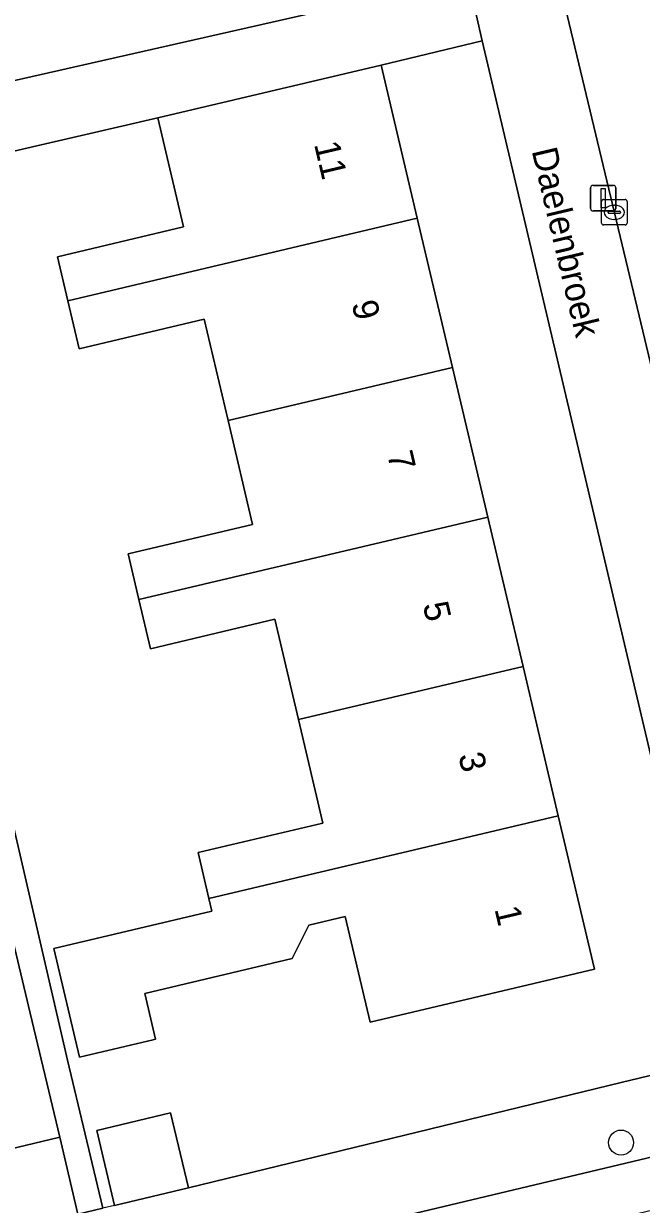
# Model space of a CAD drawing. Extents: x 158031 to 159244, y 380104 to 381214.
# Drawn here: x 158928.55 to 158952.8, y 380601.19 to 380647.49 of the extents above; entities that cross this region are included whole.
import ezdxf

# ---------------------------------------------------------------- set-up
doc = ezdxf.new("R2010")
doc.units = 0
for name, color, linetype in [('IMGEO_Boom', 7, 'Continuous'), ('IMGEO_Erf', 7, 'Continuous'), ('IMGEO_Groenvoorziening', 7, 'Continuous'), ('IMGEO_Hek', 7, 'Continuous'), ('IMGEO_Kolk', 7, 'Continuous'), ('IMGEO_Lichtmast', 7, 'Continuous'), ('IMGEO_Openbare_ruimte_label', 7, 'Continuous'), ('IMGEO_Pand', 7, 'Continuous'), ('IMGEO_Pand_nummerreeks', 7, 'Continuous'), ('IMGEO_Parkeervlak_open', 7, 'Continuous'), ('IMGEO_Voetpad_open', 7, 'Continuous')]:
    doc.layers.add(name, color=color, linetype=linetype)

msp = doc.modelspace()

# ---------------------------------------------------------------- linework, layer by layer
at = {"layer": 'IMGEO_Boom'}
msp.add_circle((158952.001, 380603.614), 0.489, dxfattribs=at)
at = {"layer": 'IMGEO_Erf'}
msp.add_lwpolyline([(158932.119, 380601.143), (158931.425, 380604.084), (158934.319, 380604.773), (158935.019, 380601.833), (158952.007, 380605.964), (158955.966, 380606.927), (158946.548, 380646.817), (158942.584, 380645.871), (158944.002, 380639.864), (158945.386, 380634.004), (158946.77, 380628.144), (158948.153, 380622.284), (158949.537, 380616.424), (158950.955, 380610.418), (158942.156, 380608.34), (158941.177, 380612.484), (158939.741, 380612.145), (158939.098, 380610.83), (158933.311, 380609.464), (158933.734, 380607.672), (158933.635, 380607.648), (158930.746, 380606.96), (158929.74, 380611.221), (158935.946, 380612.686), (158935.828, 380613.187), (158935.403, 380614.987), (158940.294, 380616.142), (158939.336, 380620.201), (158938.407, 380624.134), (158933.528, 380622.982), (158933.073, 380624.91), (158932.651, 380626.699), (158937.541, 380627.854), (158936.58, 380631.925), (158935.641, 380635.899), (158930.734, 380634.741), (158930.289, 380636.626), (158929.882, 380638.352), (158934.827, 380639.519), (158933.816, 380643.801), (158922.333, 380641.141), (158930.278, 380606.849), (158931.662, 380601.034)], dxfattribs=at)
msp.add_lwpolyline([(158930.681, 380600.803), (158929.97, 380603.82), (158923.966, 380602.39), (158918.11, 380600.996), (158912.254, 380599.602), (158906.397, 380598.207), (158900.541, 380596.812), (158894.542, 380595.384), (158893.824, 380598.4), (158889.651, 380597.406), (158889.676, 380597.299), (158889.375, 380597.228), (158890.726, 380591.392)], close=True, dxfattribs=at)
at = {"layer": 'IMGEO_Groenvoorziening'}
msp.add_lwpolyline([(158954.906, 380641.396), (158952.822, 380650.248), (158952.163, 380653.227), (158948.787, 380652.433), (158953.882, 380631.121), (158957.219, 380631.937)], close=True, dxfattribs=at)
at = {"layer": 'IMGEO_Hek'}
msp.add_lwpolyline([(158935.019, 380601.833), (158952.007, 380605.964)], dxfattribs=at)
at = {"layer": 'IMGEO_Kolk'}
for p, q in [((158951.234, 380639.671), (158951.234, 380640.523)), ((158951.309, 380640.597), (158952.161, 380640.597)), ((158952.235, 380640.523), (158952.235, 380639.671)), ((158951.493, 380640.091), (158951.493, 380640.103)), ((158951.931, 380640.054), (158951.533, 380640.054)), ((158951.536, 380640.14), (158951.934, 380640.14)), ((158951.722, 380640.377), (158951.747, 380640.377)), ((158951.977, 380640.103), (158951.977, 380640.091)), ((158952.161, 380639.597), (158951.309, 380639.597)), ((158951.745, 380639.817), (158951.72, 380639.817))]:
    msp.add_line(p, q, dxfattribs=at)
for points in [[(158951.234, 380639.671), (158951.234, 380640.523)], [(158951.309, 380640.597), (158952.161, 380640.597)], [(158952.235, 380640.523), (158952.235, 380639.671)], [(158952.161, 380639.597), (158951.309, 380639.597)]]:
    msp.add_lwpolyline(points, dxfattribs=at)
for centre, radius, start, end in [((158951.311, 380640.521), 0.0765, 91.552, 178.448), ((158951.311, 380640.521), 0.0765, 91.552, 178.448), ((158952.159, 380640.521), 0.0765, 1.552, 88.448), ((158952.159, 380640.521), 0.0765, 1.552, 88.448), ((158951.533, 380640.1), 0.0403, 85.8775, 175.7526), ((158951.53, 380640.09), 0.0366, 178.938, 274.7102), ((158951.934, 380640.097), 0.043, 264.8664, 352.4533), ((158951.938, 380640.102), 0.0386, 1.7309, 96.639), ((158951.311, 380639.673), 0.0765, 181.552, 268.448), ((158951.311, 380639.673), 0.0765, 181.552, 268.448), ((158952.159, 380639.673), 0.0765, 271.552, 358.448), ((158952.159, 380639.673), 0.0765, 271.552, 358.448)]:
    msp.add_arc(centre, radius, start, end, dxfattribs=at)
for centre, major_axis, ratio, start_param, end_param in [((158951.721, 380640.097), (-0.387, 0.002), 0.722429, 4.712389, 7.853982), ((158951.746, 380640.097), (-0.39, 0.002), 0.717154, 1.570796, 4.712389)]:
    msp.add_ellipse(centre, major_axis=major_axis, ratio=ratio, start_param=start_param, end_param=end_param, dxfattribs=at)
at = {"layer": 'IMGEO_Lichtmast'}
for p, q in [((158950.801, 380640.25), (158950.801, 380641.05)), ((158950.801, 380641.05), (158950.801, 380640.25)), ((158950.901, 380641.15), (158951.691, 380641.15)), ((158951.691, 380641.15), (158950.901, 380641.15)), ((158951.791, 380641.05), (158951.791, 380640.25)), ((158951.791, 380640.25), (158951.791, 380641.05)), ((158951.691, 380640.15), (158950.901, 380640.15)), ((158950.901, 380640.15), (158951.691, 380640.15))]:
    msp.add_line(p, q, dxfattribs=at)
msp.add_lwpolyline([(158951.221, 380641.025), (158951.371, 380641.025), (158951.371, 380640.275), (158951.221, 380640.275), (158951.221, 380641.025)], dxfattribs=at)
for centre, start, end in [((158950.901, 380641.05), 90, 180), ((158950.901, 380641.05), 90, 180), ((158951.691, 380641.05), 0, 90), ((158951.691, 380641.05), 360, 90), ((158950.901, 380640.25), 180, 270), ((158950.901, 380640.25), 180, 270), ((158951.691, 380640.25), 270, 0), ((158951.691, 380640.25), 270, 0)]:
    msp.add_arc(centre, 0.1, start, end, dxfattribs=at)
at = {"layer": 'IMGEO_Pand'}
for points in [[(158942.584, 380645.871), (158933.816, 380643.801), (158934.827, 380639.519), (158929.882, 380638.352), (158930.289, 380636.626), (158944.002, 380639.864)], [(158930.289, 380636.626), (158930.734, 380634.741), (158935.641, 380635.899), (158936.58, 380631.925), (158945.386, 380634.004), (158944.002, 380639.864)], [(158945.386, 380634.004), (158936.58, 380631.925), (158937.541, 380627.854), (158932.651, 380626.699), (158933.073, 380624.91), (158946.77, 380628.144)], [(158939.336, 380620.201), (158948.153, 380622.284), (158946.77, 380628.144), (158933.073, 380624.91), (158933.528, 380622.982), (158938.407, 380624.134)], [(158935.828, 380613.187), (158949.537, 380616.424), (158948.153, 380622.284), (158939.336, 380620.201), (158940.294, 380616.142), (158935.403, 380614.987)], [(158923.966, 380602.39), (158929.97, 380603.82), (158928.812, 380608.684), (158927.894, 380612.538), (158923.659, 380611.529), (158922.491, 380616.435), (158920.723, 380616.014)], [(158949.537, 380616.424), (158935.828, 380613.187), (158935.946, 380612.686), (158929.74, 380611.221), (158930.746, 380606.96), (158933.635, 380607.648), (158933.734, 380607.672), (158933.311, 380609.464), (158939.098, 380610.83), (158939.741, 380612.145), (158941.177, 380612.484), (158942.156, 380608.34), (158950.955, 380610.418)], [(158931.425, 380604.084), (158932.119, 380601.143), (158935.019, 380601.833), (158934.319, 380604.773)]]:
    msp.add_lwpolyline(points, close=True, dxfattribs=at)
at = {"layer": 'IMGEO_Parkeervlak_open'}
for points in [[(158945.506, 380651.454), (158945.462, 380651.651), (158944.963, 380653.899), (158944.88, 380654.114), (158926.991, 380649.865), (158922.447, 380648.795), (158923.509, 380644.204), (158945.985, 380649.297)], [(158948.787, 380652.433), (158945.462, 380651.651), (158945.506, 380651.454), (158945.985, 380649.297), (158946.548, 380646.817), (158955.966, 380606.927), (158959.363, 380607.684), (158954.32, 380629.327), (158957.616, 380630.104), (158957.219, 380631.937), (158953.882, 380631.121)], [(158922.447, 380648.795), (158894.247, 380642.152), (158894.824, 380639.734), (158920.121, 380645.672), (158920.718, 380642.765), (158921.163, 380640.87), (158922.333, 380641.141), (158933.816, 380643.801), (158942.584, 380645.871), (158946.548, 380646.817), (158945.985, 380649.297), (158923.509, 380644.204)]]:
    msp.add_lwpolyline(points, close=True, dxfattribs=at)
msp.add_lwpolyline([(158851.553, 380576.939), (158864.508, 380579.993), (158876.373, 380582.763), (158889.141, 380585.743), (158893.045, 380586.654), (158933.324, 380596.223), (158956.809, 380601.82), (158956.312, 380603.784), (158936.256, 380599.01), (158932.578, 380598.135), (158895.583, 380589.33), (158891.886, 380588.45), (158875.128, 380584.578), (158869.583, 380583.26), (158865.989, 380582.405), (158863.919, 380581.913), (158860.326, 380581.059), (158854.491, 380579.672)], dxfattribs=at)
at = {"layer": 'IMGEO_Voetpad_open'}
msp.add_lwpolyline([(158922.333, 380641.141), (158921.163, 380640.87), (158921.861, 380637.898), (158922.767, 380634.037), (158925.144, 380623.909), (158885.251, 380614.548), (158885.561, 380613.245), (158925.462, 380622.749), (158927.894, 380612.538), (158928.812, 380608.684), (158929.97, 380603.82), (158930.681, 380600.803), (158931.662, 380601.034), (158930.278, 380606.849)], close=True, dxfattribs=at)
for points in [[(159001.216, 380617.555), (159000, 380617.268), (158962.653, 380608.457), (158959.363, 380607.684), (158955.966, 380606.927), (158952.007, 380605.964), (158935.019, 380601.833), (158932.119, 380601.143), (158931.662, 380601.034), (158930.681, 380600.803), (158890.726, 380591.392), (158887.35, 380590.625), (158864.93, 380585.295), (158863.54, 380584.965), (158860.664, 380584.282), (158852.79, 380582.412), (158849.158, 380581.55), (158850.382, 380576.701), (158851.369, 380576.896), (158851.553, 380576.939)], [(158932.578, 380598.135), (158936.256, 380599.01), (158956.312, 380603.784), (158956.809, 380601.82), (158964.208, 380603.569)]]:
    msp.add_lwpolyline(points, dxfattribs=at)

# ---------------------------------------------------------------- texts
at = {"layer": 'IMGEO_Openbare_ruimte_label'}
msp.add_text('Daelenbroek', height=1, rotation=283.2996, dxfattribs=at).set_placement((158948.487, 380642.513))
at = {"layer": 'IMGEO_Pand_nummerreeks'}
for s, rotation, p in [('11', 283.2867, (158939.947, 380642.767)), ('9', 283.2851, (158941.421, 380636.522)), ('7', 283.2851, (158942.817, 380630.614)), ('5', 283.2851, (158944.212, 380624.705)), ('3', 283.2851, (158945.607, 380618.796)), ('1', 283.2867, (158947.028, 380612.775))]:
    msp.add_text(s, height=1, rotation=rotation, dxfattribs=at).set_placement(p)

doc.saveas('drawing.dxf')
